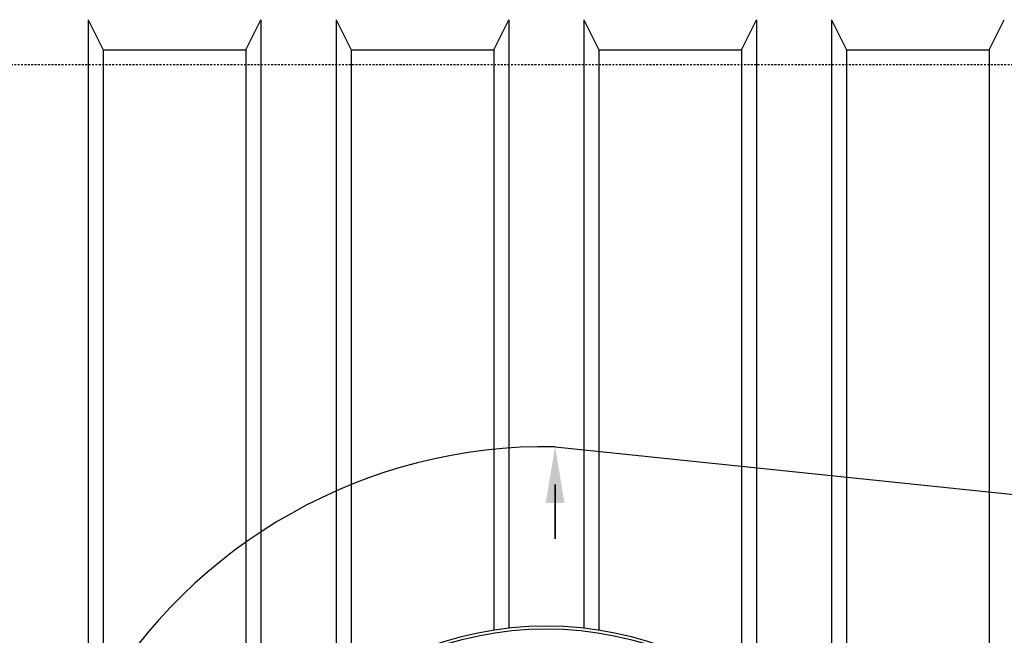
# Model space of a CAD drawing. Extents: x -169 to 7270, y -140 to 2984.
# Tile 488 of 656: x 1486 to 1552, y 1501 to 1542. Entities that reach past the tile are written whole.
import ezdxf

# ---------------------------------------------------------------- set-up
doc = ezdxf.new("R2010")
doc.units = 0
doc.header["$MEASUREMENT"] = 0
doc.linetypes.add('HIDDEN3', pattern=[0.1875, 0.125, -0.0625])
for name, color, linetype in [('TANK-MANHOLE-COVER-40', 2, 'CONTINUOUS'), ('TANK-SLOPE', 3, 'CONTINUOUS'), ('TANK-UST', 5, 'CONTINUOUS'), ('TANK-UST-RIB', 7, 'CONTINUOUS')]:
    doc.layers.add(name, color=color, linetype=linetype)

msp = doc.modelspace()

# ---------------------------------------------------------------- linework, layer by layer
at = {"layer": 'TANK-MANHOLE-COVER-40', "color": 4, "linetype": 'Continuous'}
msp.add_circle((1521.2502, 1479.01916), 22.63902, dxfattribs=at)
at = {"layer": 'TANK-MANHOLE-COVER-40', "color": 1, "linetype": 'Continuous'}
msp.add_circle((1521.2502, 1479.01916), 22.44094, dxfattribs=at)
at = {"layer": 'TANK-SLOPE'}
msp.add_line((1521.83667, 1513.58933), (1686.23679, 1496.43218), dxfattribs=at)
msp.add_lwpolyline([(1521.83667, 1513.58933, 1.01702303), (1521.83605, 1444.32116), (1521.83667, 1444.32117)], format="xyb", dxfattribs=at)
at = {"layer": 'TANK-SLOPE', "const_width": 0.125}
msp.add_lwpolyline([(1521.83667, 1511.08933), (1521.83667, 1507.44855)], dxfattribs=at)
at = {"layer": 'TANK-SLOPE'}
msp.add_solid([(1521.21167, 1509.83933), (1521.83667, 1513.58933), (1522.46167, 1509.83933)], dxfattribs=at)
at = {"layer": 'TANK-UST'}
for points in [[(1490.75, 1542.01839), (1491.75, 1540.01839), (1501.25, 1540.01839), (1502.25, 1542.01839)], [(1507.25, 1542.01839), (1508.25, 1540.01839), (1517.75, 1540.01839), (1518.75, 1542.01839)], [(1523.75, 1542.01839), (1524.75, 1540.01839), (1534.25, 1540.01839), (1535.25, 1542.01839)], [(1540.25, 1542.01839), (1541.25, 1540.01839), (1550.75, 1540.01839), (1551.75, 1542.01839)]]:
    msp.add_lwpolyline(points, dxfattribs=at)
at = {"layer": 'TANK-UST', "color": 2, "linetype": 'HIDDEN3'}
msp.add_lwpolyline([(1484.75, 1539.01839), (1480.23745, 1539.01839, 0.9539575), (1480.23745, 1419.01839), (1484.75, 1419.01839), (1580.0002, 1419.01839), (1679.01955, 1419.01839), (1904.01955, 1419.01839), (1908.51275, 1419.01839, 0.9539575), (1908.51275, 1539.01839), (1904.01955, 1539.01839), (1679.01955, 1539.01839), (1580.0002, 1539.01839)], format="xyb", close=True, dxfattribs=at)
at = {"layer": 'TANK-UST-RIB'}
for p, q in [((1490.7502, 1542.01839), (1490.7502, 1416.01839)), ((1502.2502, 1542.01839), (1502.2502, 1491.32872)), ((1507.2502, 1542.01839), (1507.2502, 1496.81032)), ((1518.7502, 1542.01839), (1518.7502, 1501.51972)), ((1523.7502, 1542.01839), (1523.7502, 1501.51972)), ((1535.2502, 1542.01839), (1535.2502, 1496.81032)), ((1540.2502, 1542.01839), (1540.2502, 1491.32872)), ((1491.7502, 1540.01839), (1491.7502, 1418.01839)), ((1501.2502, 1540.01839), (1501.2502, 1489.62695)), ((1508.2502, 1540.01839), (1508.2502, 1497.55359)), ((1517.7502, 1540.01839), (1517.7502, 1501.38599)), ((1524.7502, 1540.01839), (1524.7502, 1501.38599)), ((1534.2502, 1540.01839), (1534.2502, 1497.55359)), ((1541.2502, 1540.01839), (1541.2502, 1489.62695)), ((1550.7502, 1540.01839), (1550.7502, 1418.01839))]:
    msp.add_line(p, q, dxfattribs=at)

doc.saveas('drawing.dxf')
